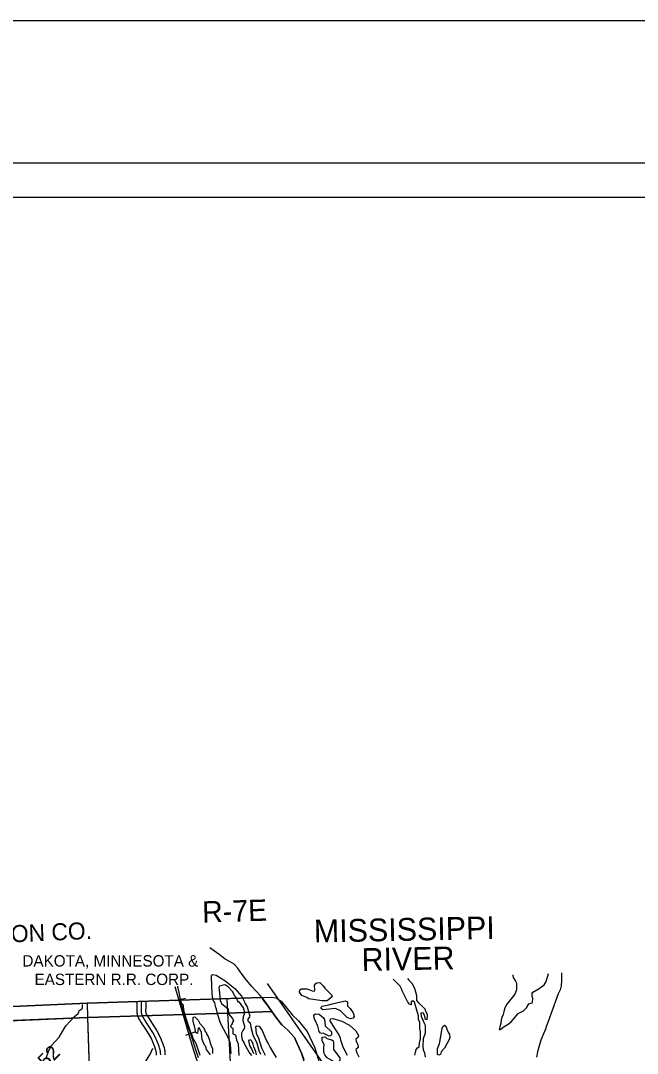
# Model space of a CAD drawing. Extents: x 128.7 to 185.5, y -21.4 to 12.6.
# Drawn here: x 170.28 to 174.61, y 5.35 to 12.61 of the extents above; entities that cross this region are included whole.
import ezdxf

# ---------------------------------------------------------------- set-up
doc = ezdxf.new("R2010")
doc.units = 0
for name, color, linetype in [('tdCoClipBndry', 7, 'Continuous'), ('tdCoCoBndry', 7, 'Continuous'), ('tdCoCoBndryPart', 7, 'Continuous'), ('tdCoCoBndryTxt', 7, 'Continuous'), ('tdCoFrame', 7, 'Continuous'), ('tdCoHydroRiver', 7, 'Continuous'), ('tdCoHydroTxtLg', 7, 'Continuous'), ('tdCoPlotFrame', 7, 'Continuous'), ('tdCoRRCL', 7, 'Continuous'), ('tdCoRROwnerTxt', 7, 'Continuous'), ('tdCoSecRteBand', 7, 'Continuous'), ('tdCoSecRteCL', 7, 'Continuous'), ('tdCoSectLine', 7, 'Continuous'), ('tdCoSectLinePart', 7, 'Continuous'), ('tdCoStBndry', 7, 'Continuous'), ('tdCoStBndryPart', 7, 'Continuous'), ('tdCoSurfGravel', 7, 'Continuous'), ('tdCoTwpBndryShd', 7, 'Continuous'), ('tdCoTwpRngTxt', 7, 'Continuous'), ('tdStHwyPriRefPost1', 7, 'Continuous')]:
    doc.layers.add(name, color=color, linetype=linetype)

msp = doc.modelspace()

# ---------------------------------------------------------------- linework, layer by layer
at = {"layer": 'tdCoClipBndry'}
msp.add_lwpolyline([(158.7249, 5.267), (162.7292, 5.4253), (164.7122, 5.4952), (165.7204, 5.5224), (167.7442, 5.5939), (169.7468, 5.6556), (170.7425, 5.6994), (172.0378, 5.7405), (172.0717, 5.7357), (172.1086, 5.7142), (172.187, 5.6147), (172.2299, 5.5747), (172.2912, 5.4994), (172.3444, 5.3843), (172.3985, 5.2066)], dxfattribs=at)
at = {"layer": 'tdCoCoBndry'}
for p, q in [((171.9714, 5.7383), (171.9918, 5.7117)), ((171.9918, 5.7117), (172.0164, 5.6778)), ((172.0164, 5.6778), (172.0413, 5.6405)), ((169.7509, 5.5557), (170.746, 5.5995)), ((170.746, 5.5995), (169.7509, 5.5557)), ((170.746, 5.5995), (171.7299, 5.6298)), ((171.7299, 5.6298), (170.746, 5.5995)), ((171.7299, 5.6298), (172.0413, 5.6405)), ((172.0413, 5.6405), (171.7299, 5.6298)), ((172.0413, 5.6405), (172.0769, 5.5911)), ((172.0769, 5.5911), (172.1134, 5.5469)), ((172.1134, 5.5469), (172.1556, 5.5083)), ((172.1556, 5.5083), (172.2009, 5.4573)), ((172.2009, 5.4573), (172.2514, 5.3487)), ((172.2514, 5.3487), (172.2661, 5.3045))]:
    msp.add_line(p, q, dxfattribs=at)
for points in [[(162.7331, 5.3254), (163.7397, 5.3616), (164.7161, 5.3953), (165.7239, 5.4225), (166.7135, 5.4586), (167.7481, 5.4941), (168.7411, 5.5246), (169.7509, 5.5557), (170.746, 5.5995), (171.7299, 5.6298), (172.0413, 5.6405), (172.0164, 5.6778), (171.9918, 5.7117), (171.9714, 5.7383), (170.7425, 5.6994), (169.7468, 5.6556), (167.7442, 5.5939), (165.7204, 5.5224), (164.7122, 5.4952), (162.7292, 5.4253), (158.7249, 5.267)], [(152.7453, 4.9271), (153.73, 4.9634), (153.7375, 4.9634), (154.7373, 5.007), (155.7366, 5.0559), (156.7346, 5.0964), (157.7372, 5.1315), (158.7286, 5.1671), (159.7366, 5.2074), (160.7298, 5.2462), (161.7303, 5.2856), (162.7328, 5.3254), (163.7394, 5.3616), (164.7157, 5.3953), (165.7235, 5.4225), (166.7131, 5.4586), (167.7477, 5.4941), (168.7408, 5.5246), (169.7506, 5.5557), (170.7457, 5.5995), (171.7295, 5.6298), (172.041, 5.6405)], [(162.7331, 5.3254), (163.7397, 5.3616), (164.7161, 5.3953), (165.7239, 5.4225), (166.7135, 5.4586), (167.7481, 5.4941), (168.7411, 5.5246), (169.7509, 5.5557), (170.746, 5.5995), (171.7299, 5.6298), (172.0413, 5.6405), (172.0769, 5.5911), (172.1134, 5.5469), (172.1556, 5.5083), (172.2009, 5.4573), (172.2514, 5.3487), (172.2661, 5.3045)], [(172.2657, 5.3045), (172.251, 5.3487), (172.2006, 5.4573), (172.1552, 5.5083), (172.1131, 5.5469), (172.0765, 5.5911), (172.041, 5.6405)]]:
    msp.add_lwpolyline(points, dxfattribs=at)
at = {"layer": 'tdCoCoBndryPart'}
for points in [[(169.6837, 5.5536), (169.7506, 5.5557), (170.7457, 5.5995), (171.0994, 5.6104)], [(171.1643, 5.6124), (171.7295, 5.6298), (172.041, 5.6405)]]:
    msp.add_lwpolyline(points, dxfattribs=at)
at = {"layer": 'tdCoFrame'}
for points in [[(130.1937, 11.6077), (183.6937, 11.6077), (183.6937, -20.3923), (130.1937, -20.3923)], [(130.4337, 11.3677), (183.4537, 11.3677), (183.4537, -20.1523), (130.4337, -20.1523)]]:
    msp.add_lwpolyline(points, close=True, dxfattribs=at)
at = {"layer": 'tdCoHydroRiver'}
for points in [[(171.7563, 5.3444), (171.7521, 5.4105), (171.7414, 5.4433), (171.6816, 5.5594), (171.6602, 5.6233), (171.6525, 5.6577), (171.6455, 5.6764), (171.6413, 5.7031), (171.6329, 5.7154), (171.6256, 5.7404), (171.6214, 5.7686), (171.6187, 5.879), (171.6181, 5.8932), (171.6258, 5.8998), (171.6496, 5.896), (171.7126, 5.859), (171.7812, 5.8017), (171.8307, 5.7452), (171.8495, 5.7096), (171.853, 5.7002), (171.8683, 5.6724), (171.8882, 5.6069), (171.8852, 5.602), (171.8732, 5.5873), (171.8737, 5.5747), (171.89, 5.5611), (171.8943, 5.5297), (171.909, 5.4766), (171.9366, 5.4177), (171.9531, 5.3583), (171.958, 5.3538), (171.9617, 5.3413)], [(173.736, 5.8996), (173.7361, 5.8923), (173.7398, 5.8798), (173.7566, 5.8537), (173.7619, 5.8397), (173.7638, 5.794), (173.7509, 5.7619), (173.6952, 5.6933), (173.6775, 5.6626), (173.6738, 5.6372), (173.6697, 5.6196), (173.6595, 5.5987), (173.6555, 5.5812), (173.6534, 5.5558), (173.6476, 5.5429), (173.6408, 5.5142), (173.6471, 5.5145), (173.6763, 5.5362), (173.7041, 5.5515), (173.7255, 5.5682), (173.7737, 5.6254), (173.8108, 5.6458), (173.8321, 5.6656), (173.8483, 5.6947), (173.8733, 5.702), (173.8762, 5.7069), (173.8782, 5.7354), (173.8731, 5.7463), (173.8721, 5.7699), (173.8782, 5.7765), (173.9214, 5.8019), (173.9567, 5.827), (173.9715, 5.8513), (173.9868, 5.9087)], [(174.0798, 5.9121), (174.0801, 5.8588), (174.0769, 5.8208), (174.0686, 5.7936), (174.0555, 5.7647), (174.0073, 5.6285), (173.9944, 5.5964), (173.9831, 5.5628), (173.973, 5.5403), (173.9676, 5.5164), (173.9588, 5.5002), (173.9344, 5.4392), (173.9093, 5.3577), (173.9029, 5.3195)], [(171.9005, 5.331), (171.8822, 5.3556), (171.8517, 5.4081), (171.848, 5.4221), (171.8362, 5.4406), (171.834, 5.4579), (171.8307, 5.4609), (171.8311, 5.491), (171.8385, 5.5039), (171.849, 5.5185), (171.8515, 5.5344), (171.8405, 5.575), (171.8425, 5.6051), (171.8525, 5.6323), (171.8432, 5.6667), (171.8149, 5.7051), (171.807, 5.7063), (171.8002, 5.7171), (171.7965, 5.7312), (171.7815, 5.7512), (171.7662, 5.7806), (171.7349, 5.8141), (171.7171, 5.826), (171.7075, 5.8272), (171.6732, 5.818), (171.6688, 5.8084), (171.6724, 5.7959), (171.6786, 5.7172), (171.6889, 5.697), (171.7346, 5.6593), (171.7376, 5.6231), (171.7656, 5.5911), (171.7726, 5.5755), (171.7637, 5.561), (171.7639, 5.5547), (171.7518, 5.54), (171.7554, 5.5291), (171.7667, 5.5232), (171.7667, 5.4837), (171.7875, 5.4766), (171.7936, 5.4406), (171.8041, 5.4141), (171.8089, 5.3306)], [(172.0093, 5.837), (172.42, 5.2485)], [(172.4303, 5.7163), (172.3956, 5.715), (172.3003, 5.7302), (172.2889, 5.7393), (172.2536, 5.7521), (172.2369, 5.7767), (172.2378, 5.7925), (172.2518, 5.7994), (172.2912, 5.8009), (172.325, 5.7849), (172.3392, 5.7838), (172.3438, 5.7872), (172.3423, 5.8266), (172.3483, 5.8347), (172.3575, 5.8414), (172.3795, 5.8438), (172.4041, 5.8211), (172.4158, 5.8042), (172.4651, 5.7556), (172.4654, 5.7477), (172.4594, 5.738), (172.4303, 5.7163)], [(173.0483, 5.3329), (173.0578, 5.3744), (173.0668, 5.3858), (173.0776, 5.3925), (173.0814, 5.4179), (173.0865, 5.4481), (173.0877, 5.4987), (173.0821, 5.5206), (173.082, 5.5632), (173.0733, 5.585), (173.0723, 5.6102), (173.0449, 5.707), (173.0335, 5.7145), (173.0227, 5.7093), (173.022, 5.6872), (173.0092, 5.6914), (172.9958, 5.7114), (172.9581, 5.7858), (172.9544, 5.7998), (172.9442, 5.8184), (172.8957, 5.8691)], [(172.9962, 5.8728), (173.0057, 5.8618), (173.0271, 5.839), (173.0458, 5.805), (173.0589, 5.7534), (173.0602, 5.7187), (173.0768, 5.6988), (173.1046, 5.673), (173.1195, 5.6562), (173.1214, 5.6468), (173.1299, 5.6314), (173.1352, 5.6174), (173.1318, 5.5825), (173.1223, 5.5837), (173.1148, 5.615), (173.1063, 5.6305), (173.0906, 5.6283), (173.0914, 5.6078), (173.1068, 5.5752), (173.1155, 5.555), (173.1207, 5.5442), (173.1212, 5.4889), (173.1071, 5.4473), (173.1043, 5.3967), (173.1069, 5.37), (173.1156, 5.3498), (173.12, 5.3184)], [(170.4535, 5.3065), (170.4748, 5.3673), (170.4924, 5.4011), (170.547, 5.4601), (170.5617, 5.4891), (170.5929, 5.5392), (170.6551, 5.6048), (170.6795, 5.6263), (170.6855, 5.6344), (170.6866, 5.6471), (170.6989, 5.6555), (170.7096, 5.6638), (170.7108, 5.6891)], [(171.5373, 5.3311), (171.5103, 5.4154), (171.5019, 5.4292), (171.4968, 5.4401), (171.4883, 5.454), (171.4864, 5.4634), (171.483, 5.468), (171.4828, 5.4743), (171.4745, 5.485), (171.4404, 5.5911), (171.4223, 5.6488), (171.4209, 5.6851), (171.4077, 5.7003), (171.4008, 5.7313)], [(172.5962, 5.5901), (172.5722, 5.5987), (172.5246, 5.6458), (172.4892, 5.6618), (172.3996, 5.652), (172.3882, 5.661), (172.3878, 5.672), (172.397, 5.6787), (172.4425, 5.6868), (172.4674, 5.6957), (172.5567, 5.7149), (172.5742, 5.7093), (172.5738, 5.6809), (172.5919, 5.6626), (172.6136, 5.6303), (172.6209, 5.6053), (172.615, 5.594), (172.5962, 5.5901)], [(171.6097, 5.3371), (171.583, 5.374), (171.5775, 5.3943), (171.5692, 5.4034), (171.5519, 5.4438), (171.5484, 5.4926), (171.533, 5.5236), (171.5235, 5.5232), (171.5202, 5.4868), (171.5074, 5.4926), (171.4992, 5.5397), (171.4924, 5.552), (171.4885, 5.5724), (171.4889, 5.6008), (171.4999, 5.6029), (171.5229, 5.5801), (171.5365, 5.5553), (171.563, 5.5248), (171.5734, 5.4999), (171.5799, 5.4954), (171.5852, 5.4798), (171.5937, 5.466), (171.6026, 5.4379), (171.6082, 5.4176), (171.6239, 5.3787), (171.6236, 5.3455)], [(172.4463, 5.4675), (172.4077, 5.4849), (172.3839, 5.4872), (172.374, 5.4994), (172.3646, 5.5369), (172.3489, 5.5758), (172.3404, 5.5913), (172.3378, 5.618), (172.3486, 5.6232), (172.374, 5.621), (172.4049, 5.5969), (172.4133, 5.5846), (172.4182, 5.5406), (172.4609, 5.498), (172.4617, 5.476), (172.4557, 5.4694), (172.4463, 5.4675)], [(172.5732, 5.3303), (172.5526, 5.3721), (172.5508, 5.3784), (172.5425, 5.3891), (172.5351, 5.4172), (172.5263, 5.439), (172.5242, 5.4531), (172.512, 5.4827), (172.4819, 5.5257), (172.4531, 5.5751), (172.4542, 5.5894), (172.4699, 5.5915), (172.5338, 5.5719), (172.5885, 5.5456), (172.6327, 5.5047), (172.6513, 5.4723), (172.6502, 5.4612), (172.6318, 5.4463), (172.634, 5.4305), (172.6475, 5.409), (172.6499, 5.3885), (172.6331, 5.3737), (172.6387, 5.3502), (172.6541, 5.3208)], [(171.9968, 5.3316), (171.9711, 5.3827), (171.9495, 5.4513), (171.934, 5.4855), (171.9304, 5.5359), (171.9365, 5.5408), (171.9525, 5.5367), (171.9742, 5.506), (172.0038, 5.4345), (172.0156, 5.416), (172.0309, 5.3882), (172.0478, 5.3588), (172.0716, 5.3171)], [(173.2157, 5.3331), (173.2077, 5.3375), (173.206, 5.3801), (173.2221, 5.4139), (173.24, 5.522), (173.2441, 5.5363), (173.2565, 5.5447), (173.2646, 5.5371), (173.2718, 5.5153), (173.2803, 5.4998), (173.2838, 5.4905), (173.2921, 5.4798), (173.2944, 5.4609), (173.2888, 5.4433), (173.2564, 5.3837), (173.2338, 5.3559), (173.2281, 5.3383), (173.2157, 5.3331)], [(172.4914, 5.2797), (172.4316, 5.3153), (172.4151, 5.3352), (172.408, 5.3539), (172.4067, 5.387), (172.409, 5.4092), (172.397, 5.434), (172.396, 5.4608), (172.4165, 5.4616), (172.4295, 5.451), (172.4646, 5.4413), (172.4743, 5.4354), (172.4765, 5.4197), (172.4752, 5.4133), (172.4752, 5.3723), (172.5201, 5.314), (172.5191, 5.2982), (172.5118, 5.2853), (172.4914, 5.2797)], [(171.2071, 5.3767), (171.2009, 5.3749), (171.1877, 5.3476), (171.1447, 5.2749)], [(171.9334, 5.337), (171.9294, 5.359), (171.9154, 5.3932), (171.91, 5.4119), (171.9013, 5.4321), (171.8915, 5.4412), (171.8775, 5.4359), (171.8851, 5.4015), (171.8986, 5.3783), (171.9125, 5.3457)]]:
    msp.add_lwpolyline(points, dxfattribs=at)
at = {"layer": 'tdCoPlotFrame'}
msp.add_lwpolyline([(128.6937, 12.6077), (184.6937, 12.6077), (184.6937, -21.3923), (128.6937, -21.3923)], close=True, dxfattribs=at)
at = {"layer": 'tdCoRRCL'}
for p, q in [((171.4358, 5.7309), (171.3622, 5.7165)), ((171.5063, 5.4965), (171.4352, 5.4725))]:
    msp.add_line(p, q, dxfattribs=at)
for points in [[(171.5427, 5.2119), (171.4809, 5.4045), (171.363, 5.8134)], [(171.5264, 5.3144), (171.5109, 5.3629), (171.4978, 5.4027), (171.4834, 5.447), (171.4645, 5.5029), (171.443, 5.5661), (171.4254, 5.6204), (171.4173, 5.645), (171.411, 5.6739), (171.4039, 5.7001), (171.3992, 5.7229), (171.3892, 5.7737), (171.3816, 5.8138), (171.3807, 5.8184)], [(171.5264, 5.3144), (171.5109, 5.3629), (171.4978, 5.4027), (171.4834, 5.447), (171.4645, 5.5029), (171.443, 5.5661), (171.4254, 5.6204), (171.4173, 5.645), (171.411, 5.6739), (171.4039, 5.7001), (171.3992, 5.7229), (171.3892, 5.7737), (171.3816, 5.8138), (171.3807, 5.8184)]]:
    msp.add_lwpolyline(points, dxfattribs=at)
at = {"layer": 'tdCoSecRteBand'}
for points in [[(171.2304, 5.3345), (171.2302, 5.3502), (171.2293, 5.356), (171.2279, 5.363), (171.2262, 5.3699), (171.2241, 5.3767), (171.2218, 5.3835), (171.2188, 5.3907), (171.2186, 5.3912), (171.2185, 5.3916), (171.2082, 5.4193), (171.1925, 5.4544), (171.1798, 5.478), (171.1502, 5.5237), (171.1214, 5.5675), (171.121, 5.5682), (171.1206, 5.5689), (171.1109, 5.5855), (171.1053, 5.595), (171.1038, 5.5976), (171.1028, 5.6004), (171.1024, 5.6015), (171.1007, 5.6067), (171.1004, 5.6076), (171.1001, 5.6085), (171.0983, 5.6149), (171.0981, 5.6158), (171.0979, 5.6167), (171.0965, 5.6232), (171.0963, 5.6241), (171.0962, 5.6251), (171.0953, 5.6316), (171.0951, 5.6326), (171.095, 5.6335), (171.0945, 5.6401), (171.0944, 5.6411), (171.0944, 5.642), (171.0943, 5.6486), (171.0943, 5.6496), (171.0943, 5.6505), (171.0946, 5.6572), (171.0946, 5.6581), (171.0947, 5.659), (171.0953, 5.664), (171.0953, 5.6916), (171.0945, 5.7105)], [(171.1544, 5.7124), (171.1552, 5.6936), (171.1553, 5.6929), (171.1553, 5.6923), (171.1553, 5.6624), (171.1553, 5.6608), (171.1551, 5.6593), (171.1545, 5.6536), (171.1543, 5.6488), (171.1544, 5.6441), (171.1548, 5.6393), (171.1555, 5.6346), (171.1564, 5.6299), (171.1577, 5.6253), (171.1586, 5.6227), (171.1627, 5.6158), (171.172, 5.5998), (171.2004, 5.5566), (171.2005, 5.5565), (171.2005, 5.5564), (171.2309, 5.5096), (171.2315, 5.5086), (171.2321, 5.5075), (171.2459, 5.4818), (171.2464, 5.4809), (171.2469, 5.4799), (171.2634, 5.4429), (171.2638, 5.442), (171.2641, 5.4411), (171.2746, 5.4129), (171.2776, 5.4054), (171.2779, 5.4048), (171.2781, 5.4041), (171.281, 5.396), (171.2812, 5.3954), (171.2814, 5.3947), (171.2839, 5.3865), (171.2841, 5.3858), (171.2842, 5.3851), (171.2863, 5.3768), (171.2865, 5.3761), (171.2866, 5.3754), (171.2883, 5.3671), (171.2884, 5.3664), (171.2885, 5.3657), (171.2898, 5.3572), (171.2901, 5.3552), (171.2902, 5.3531), (171.2904, 5.3359)]]:
    msp.add_lwpolyline(points, dxfattribs=at)
at = {"layer": 'tdCoSecRteCL'}
msp.add_lwpolyline([(171.2604, 5.335), (171.2602, 5.3527), (171.2589, 5.3612), (171.2572, 5.3696), (171.2551, 5.3778), (171.2527, 5.386), (171.2498, 5.3941), (171.2466, 5.402), (171.236, 5.4306), (171.2195, 5.4676), (171.2057, 5.4933), (171.1753, 5.5401), (171.1465, 5.584), (171.1368, 5.6006), (171.1312, 5.6102), (171.1308, 5.6113), (171.129, 5.6164), (171.1273, 5.6229), (171.1259, 5.6294), (171.1249, 5.6359), (171.1244, 5.6426), (171.1243, 5.6492), (171.1246, 5.6558), (171.1253, 5.6624), (171.1253, 5.6923), (171.1244, 5.7115)], dxfattribs=at)
at = {"layer": 'tdCoSectLine'}
for points in [[(172.041, 5.6405), (172.016, 5.6778), (171.9914, 5.7117), (171.971, 5.7383)], [(170.7433, 5.6994), (170.7457, 5.5995)], [(171.7256, 5.7306), (171.7295, 5.6298)], [(169.7506, 5.5557), (170.7457, 5.5995)], [(170.7457, 5.5995), (171.7295, 5.6298)], [(170.7457, 5.5995), (170.7793, 4.5863)], [(171.7295, 5.6298), (172.041, 5.6405)], [(171.7295, 5.6298), (171.7837, 4.6338), (171.7838, 4.6263)], [(172.4456, 4.6532), (172.4362, 4.6674), (172.4054, 4.7199), (172.388, 4.7661), (172.3777, 4.7937), (172.3694, 4.8309), (172.3523, 4.8842), (172.3421, 4.9425), (172.3406, 4.9816), (172.3316, 5.0275), (172.3214, 5.0722), (172.3125, 5.1162), (172.3028, 5.1777), (172.2808, 5.248), (172.2657, 5.3045), (172.251, 5.3487), (172.2006, 5.4573), (172.1552, 5.5083), (172.1131, 5.5469), (172.0765, 5.5911), (172.041, 5.6405)]]:
    msp.add_lwpolyline(points, dxfattribs=at)
at = {"layer": 'tdCoSectLinePart'}
for points in [[(172.041, 5.6405), (172.016, 5.6778), (171.9914, 5.7117), (171.971, 5.7383)], [(170.7433, 5.6994), (170.7457, 5.5995)], [(171.7256, 5.7306), (171.7295, 5.6298)], [(169.7506, 5.5557), (170.7457, 5.5995)], [(170.7457, 5.5995), (171.0994, 5.6104)], [(170.7457, 5.5995), (170.7783, 4.6165)], [(171.1643, 5.6124), (171.7295, 5.6298)], [(171.7295, 5.6298), (172.041, 5.6405)], [(171.7295, 5.6298), (171.7837, 4.6338), (171.7838, 4.6263)], [(172.4456, 4.6532), (172.4362, 4.6674), (172.4054, 4.7199), (172.388, 4.7661), (172.3777, 4.7937), (172.3694, 4.8309), (172.3523, 4.8842), (172.3421, 4.9425), (172.3406, 4.9816), (172.3316, 5.0275), (172.3214, 5.0722), (172.3125, 5.1162), (172.3028, 5.1777), (172.2808, 5.248), (172.2657, 5.3045), (172.251, 5.3487), (172.2006, 5.4573), (172.1552, 5.5083), (172.1131, 5.5469), (172.0765, 5.5911), (172.041, 5.6405)]]:
    msp.add_lwpolyline(points, dxfattribs=at)
at = {"layer": 'tdCoStBndry'}
msp.add_lwpolyline([(172.2657, 5.3045), (172.251, 5.3487), (172.2006, 5.4573), (172.1552, 5.5083), (172.1131, 5.5469), (172.0765, 5.5911), (172.041, 5.6405), (172.016, 5.6778), (171.9914, 5.7117), (171.971, 5.7383)], dxfattribs=at)
at = {"layer": 'tdCoStBndryPart'}
msp.add_lwpolyline([(172.2657, 5.3045), (172.251, 5.3487), (172.2006, 5.4573), (172.1552, 5.5083), (172.1131, 5.5469), (172.0765, 5.5911), (172.041, 5.6405), (172.016, 5.6778), (171.9914, 5.7117), (171.971, 5.7383), (171.9592, 5.7538), (171.9007, 5.8155), (171.8657, 5.8577), (171.8335, 5.9003), (171.8005, 5.9485), (171.776, 5.9726), (171.7437, 5.9919), (171.7147, 6.0086), (171.6712, 6.0414), (171.6064, 6.0878)], dxfattribs=at)
at = {"layer": 'tdCoSurfGravel'}
for points in [[(171.1308, 5.6113), (171.129, 5.6164), (171.1273, 5.6229), (171.1259, 5.6294), (171.1249, 5.6359), (171.1244, 5.6426), (171.1243, 5.6492), (171.1246, 5.6558), (171.1253, 5.6624), (171.1253, 5.6923), (171.1244, 5.7115)], [(171.2604, 5.335), (171.2602, 5.3527), (171.2589, 5.3612), (171.2572, 5.3696), (171.2551, 5.3778), (171.2527, 5.386), (171.2498, 5.3941), (171.2466, 5.402), (171.236, 5.4306), (171.2195, 5.4676), (171.2057, 5.4933), (171.1753, 5.5401), (171.1465, 5.584), (171.1368, 5.6006), (171.1312, 5.6102), (171.1308, 5.6113)]]:
    msp.add_lwpolyline(points, dxfattribs=at)
at = {"layer": 'tdCoTwpBndryShd'}
msp.add_lwpolyline([(172.2657, 5.3045), (172.251, 5.3487), (172.2006, 5.4573), (172.1552, 5.5083), (172.1131, 5.5469), (172.0765, 5.5911), (172.041, 5.6405), (171.7295, 5.6298), (170.7457, 5.5995), (169.7506, 5.5557), (168.7408, 5.5246), (167.7477, 5.4941), (166.7131, 5.4586), (165.7235, 5.4225), (164.7157, 5.3953), (163.7394, 5.3616), (162.7328, 5.3254)], dxfattribs=at)

# ---------------------------------------------------------------- texts
at = {"layer": 'tdCoCoBndryTxt'}
msp.add_text('JACKSON CO.', height=0.12, rotation=2.5187, dxfattribs=at).set_placement((169.6925, 6.1034))
at = {"layer": 'tdCoHydroTxtLg'}
for s, p in [('MISSISSIPPI', (172.3391, 6.1255)), ('RIVER', (172.6745, 5.9253))]:
    msp.add_text(s, height=0.16, rotation=1.13018, dxfattribs=at).set_placement(p)
at = {"layer": 'tdCoRROwnerTxt'}
for s, p in [('DAKOTA, MINNESOTA &', (170.2883, 5.9567)), ('EASTERN R.R. CORP.', (170.3733, 5.8267))]:
    msp.add_text(s, height=0.08, dxfattribs=at).set_placement(p)
at = {"layer": 'tdCoTwpRngTxt'}
msp.add_text('R-7E', height=0.15, rotation=1.7661, dxfattribs=at).set_placement((171.5542, 6.2652))
at = {"layer": 'tdStHwyPriRefPost1'}
msp.add_text('‒‒52', height=0.1, rotation=45, dxfattribs=at).set_placement((170.35, 5.1315))

doc.saveas('drawing.dxf')
